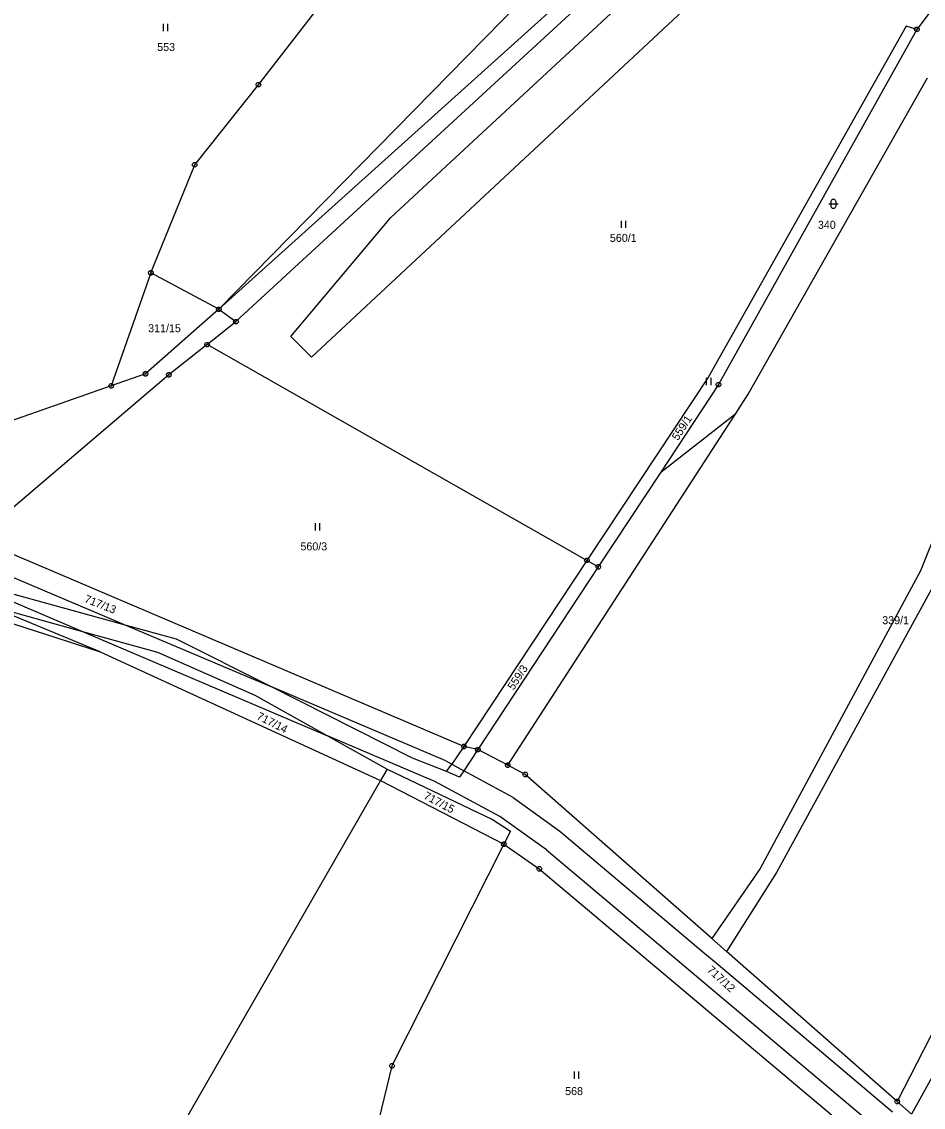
# Model space of a CAD drawing. Extents: x -694465 to -690527, y -983694 to -978978.
# Drawn here: x -692954.4 to -692762.8, y -981851.5 to -981620.9 of the extents above; entities that cross this region are included whole.
import ezdxf

# ---------------------------------------------------------------- set-up
doc = ezdxf.new("R2010")
doc.units = 0
for name, color, linetype in [('Vrstva 1', 7, 'Continuous'), ('Vrstva 18', 7, 'Continuous'), ('Vrstva 24', 7, 'Continuous'), ('Vrstva 25', 7, 'Continuous')]:
    doc.layers.add(name, color=color, linetype=linetype)

msp = doc.modelspace()

# ---------------------------------------------------------------- linework, layer by layer
at = {"layer": 'Vrstva 1'}
for points in [[(-692711.647, -981533.937), (-692713.573, -981535.505), (-692757.01, -981565.459), (-692892.772, -981692.174), (-692897.166, -981687.777), (-692875.93, -981662.499), (-692763.916, -981558.495), (-692717.82, -981528.512), (-692716.376, -981527.33)], [(-692704.73, -981543.6), (-692764.2, -981622.49)], [(-692780.6, -981547.51), (-692912.48, -981681.98)], [(-692768.49, -981552.36), (-692912.48, -981681.98)], [(-692908.83, -981684.6), (-692767.9, -981554.74)], [(-692904.07, -981634.25), (-692859.08, -981576.19)], [(-692766.43, -981621.82), (-692808.47, -981696.33)], [(-692764.2, -981622.49), (-692806.33, -981697.97)], [(-692764.2, -981622.49), (-692766.43, -981621.82)], [(-692800, -981700), (-692761.94, -981632.81)], [(-692917.61, -981651.26), (-692904.07, -981634.25)], [(-692926.93, -981674.24), (-692917.61, -981651.26)], [(-692926.93, -981674.24), (-692935.33, -981698.23)], [(-692912.48, -981681.98), (-692926.93, -981674.24)], [(-692912.48, -981681.98), (-692928.05, -981695.67)], [(-692912.48, -981681.98), (-692908.83, -981684.6)], [(-692739.14, -981681.97), (-692743.195, -981687.274), (-692763.408, -981737.542), (-692797.483, -981800.811), (-692807.707, -981815.69)], [(-692914.97, -981689.47), (-692908.83, -981684.6)], [(-692738.71, -981686.95), (-692760.232, -981739.853), (-692794.018, -981801.678), (-692804.616, -981818.408)], [(-692914.97, -981689.47), (-692923.09, -981695.91)], [(-692834.27, -981735.33), (-692914.97, -981689.47)], [(-692923.09, -981695.91), (-692964.05, -981730.74)], [(-692928.05, -981695.67), (-692935.33, -981698.23)], [(-692808.47, -981696.33), (-692834.27, -981735.33)], [(-692935.33, -981698.23), (-692960.81, -981707.19)], [(-692806.33, -981697.97), (-692818.606, -981716.593)], [(-692802.648, -981704.086), (-692800, -981700)], [(-692851.1, -981778.85), (-692802.648, -981704.086)], [(-692818.606, -981716.593), (-692802.648, -981704.086)], [(-692818.606, -981716.593), (-692831.86, -981736.7)], [(-692860.41, -981774.86), (-692964.05, -981730.74)], [(-692967.84, -981733.98), (-692932.07, -981749.15)], [(-692834.27, -981735.33), (-692860.41, -981774.86)], [(-692831.86, -981736.7), (-692857.46, -981775.54)], [(-692831.86, -981736.7), (-692834.27, -981735.33)], [(-692963.68, -981740.93), (-692941.41, -981750.42)], [(-692932.07, -981749.15), (-692960.63, -981741.32)], [(-692937.67, -981754.74), (-692961.85, -981744.76)], [(-692961.85, -981744.76), (-692941.41, -981750.42)], [(-692962.94, -981746.58), (-692937.67, -981754.74)], [(-692941.41, -981750.42), (-692925.52, -981754.82)], [(-692941.41, -981750.42), (-692889.41, -981772.57)], [(-692921.44, -981752.06), (-692932.07, -981749.15)], [(-692932.07, -981749.15), (-692901.42, -981762.15)], [(-692901.42, -981762.15), (-692921.44, -981752.06)], [(-692937.67, -981754.74), (-692878.13, -981782.12)], [(-692925.52, -981754.82), (-692904.85, -981763.93)], [(-692871.3, -981777.32), (-692901.42, -981762.15)], [(-692864.22, -981777.92), (-692901.42, -981762.15)], [(-692904.85, -981763.93), (-692889.41, -981772.57)], [(-692889.41, -981772.57), (-692876.73, -981779.68)], [(-692866.6, -981782.29), (-692889.41, -981772.57)], [(-692860.41, -981774.86), (-692862.99, -981778.6)], [(-692857.46, -981775.54), (-692860.41, -981774.86)], [(-692857.46, -981775.54), (-692860.4, -981780.01)], [(-692851.1, -981778.85), (-692857.46, -981775.54)], [(-692864.1, -981780.21), (-692871.3, -981777.32)], [(-692864.22, -981777.92), (-692862.99, -981778.6)], [(-692876.73, -981779.68), (-692878.13, -981782.12)], [(-692876.73, -981779.68), (-692854.33, -981790.37)], [(-692864.1, -981780.21), (-692862.99, -981778.6)], [(-692861.32, -981781.4), (-692864.1, -981780.21)], [(-692862.99, -981778.6), (-692860.4, -981780.01)], [(-692860.4, -981780.01), (-692861.32, -981781.4)], [(-692849.93, -981785.74), (-692860.4, -981780.01)], [(-692847.37, -981780.81), (-692851.1, -981778.85)], [(-692878.13, -981782.12), (-692929.71, -981871.77)], [(-692878.13, -981782.12), (-692851.92, -981795.63)], [(-692852.79, -981789.78), (-692866.6, -981782.29)], [(-692807.707, -981815.69), (-692847.37, -981780.81)], [(-692849.93, -981785.74), (-692840.03, -981792.85)], [(-692842.89, -981796.81), (-692852.79, -981789.78)], [(-692854.33, -981790.37), (-692850.51, -981792.84)], [(-692850.51, -981792.84), (-692851.92, -981795.63)], [(-692840.03, -981792.85), (-692809.637, -981818.499)], [(-692851.92, -981795.63), (-692875.69, -981842.73)], [(-692851.92, -981795.63), (-692844.39, -981800.86)], [(-692842.89, -981796.81), (-692773.34, -981855.4)], [(-692844.39, -981800.86), (-692774.84, -981859.44)], [(-692804.616, -981818.408), (-692807.707, -981815.69)], [(-692809.637, -981818.499), (-692806.403, -981821.228)], [(-692768.35, -981850.3), (-692804.616, -981818.408)], [(-692751.66, -981817.75), (-692768.35, -981850.3)], [(-692806.403, -981821.228), (-692769.37, -981852.48)], [(-692747, -981819.92), (-692765.33, -981853)], [(-692875.69, -981842.73), (-692886.53, -981887.46)], [(-692765.33, -981853), (-692768.35, -981850.3)]]:
    msp.add_lwpolyline(points, dxfattribs=at)
at = {"layer": 'Vrstva 24'}
for points in [[(-692764.046, -981622.014), (-692763.796, -981622.196), (-692763.7, -981622.49), (-692763.796, -981622.784), (-692764.046, -981622.966), (-692764.354, -981622.966), (-692764.604, -981622.784), (-692764.7, -981622.49), (-692764.604, -981622.196), (-692764.354, -981622.014)], [(-692764.046, -981622.014), (-692763.796, -981622.196), (-692763.7, -981622.49), (-692763.796, -981622.784), (-692764.046, -981622.966), (-692764.354, -981622.966), (-692764.604, -981622.784), (-692764.7, -981622.49), (-692764.604, -981622.196), (-692764.354, -981622.014)], [(-692903.916, -981633.774), (-692903.666, -981633.956), (-692903.57, -981634.25), (-692903.666, -981634.544), (-692903.916, -981634.726), (-692904.224, -981634.726), (-692904.474, -981634.544), (-692904.57, -981634.25), (-692904.474, -981633.956), (-692904.224, -981633.774)], [(-692917.456, -981650.784), (-692917.206, -981650.966), (-692917.11, -981651.26), (-692917.206, -981651.554), (-692917.456, -981651.736), (-692917.764, -981651.736), (-692918.014, -981651.554), (-692918.11, -981651.26), (-692918.014, -981650.966), (-692917.764, -981650.784)], [(-692926.776, -981673.764), (-692926.526, -981673.946), (-692926.43, -981674.24), (-692926.526, -981674.534), (-692926.776, -981674.716), (-692927.084, -981674.716), (-692927.334, -981674.534), (-692927.43, -981674.24), (-692927.334, -981673.946), (-692927.084, -981673.764)], [(-692912.326, -981681.504), (-692912.076, -981681.686), (-692911.98, -981681.98), (-692912.076, -981682.274), (-692912.326, -981682.456), (-692912.634, -981682.456), (-692912.884, -981682.274), (-692912.98, -981681.98), (-692912.884, -981681.686), (-692912.634, -981681.504)], [(-692908.676, -981684.124), (-692908.426, -981684.306), (-692908.33, -981684.6), (-692908.426, -981684.894), (-692908.676, -981685.076), (-692908.984, -981685.076), (-692909.234, -981684.894), (-692909.33, -981684.6), (-692909.234, -981684.306), (-692908.984, -981684.124)], [(-692914.816, -981688.994), (-692914.566, -981689.176), (-692914.47, -981689.47), (-692914.566, -981689.764), (-692914.816, -981689.946), (-692915.124, -981689.946), (-692915.374, -981689.764), (-692915.47, -981689.47), (-692915.374, -981689.176), (-692915.124, -981688.994)], [(-692927.896, -981695.194), (-692927.646, -981695.376), (-692927.55, -981695.67), (-692927.646, -981695.964), (-692927.896, -981696.146), (-692928.204, -981696.146), (-692928.454, -981695.964), (-692928.55, -981695.67), (-692928.454, -981695.376), (-692928.204, -981695.194)], [(-692922.936, -981695.434), (-692922.686, -981695.616), (-692922.59, -981695.91), (-692922.686, -981696.204), (-692922.936, -981696.386), (-692923.244, -981696.386), (-692923.494, -981696.204), (-692923.59, -981695.91), (-692923.494, -981695.616), (-692923.244, -981695.434)], [(-692806.176, -981697.494), (-692805.926, -981697.676), (-692805.83, -981697.97), (-692805.926, -981698.264), (-692806.176, -981698.446), (-692806.484, -981698.446), (-692806.734, -981698.264), (-692806.83, -981697.97), (-692806.734, -981697.676), (-692806.484, -981697.494)], [(-692806.176, -981697.494), (-692805.926, -981697.676), (-692805.83, -981697.97), (-692805.926, -981698.264), (-692806.176, -981698.446), (-692806.484, -981698.446), (-692806.734, -981698.264), (-692806.83, -981697.97), (-692806.734, -981697.676), (-692806.484, -981697.494)], [(-692935.176, -981697.754), (-692934.926, -981697.936), (-692934.83, -981698.23), (-692934.926, -981698.524), (-692935.176, -981698.706), (-692935.484, -981698.706), (-692935.734, -981698.524), (-692935.83, -981698.23), (-692935.734, -981697.936), (-692935.484, -981697.754)], [(-692834.116, -981734.854), (-692833.866, -981735.036), (-692833.77, -981735.33), (-692833.866, -981735.624), (-692834.116, -981735.806), (-692834.424, -981735.806), (-692834.674, -981735.624), (-692834.77, -981735.33), (-692834.674, -981735.036), (-692834.424, -981734.854)], [(-692831.706, -981736.224), (-692831.456, -981736.406), (-692831.36, -981736.7), (-692831.456, -981736.994), (-692831.706, -981737.176), (-692832.014, -981737.176), (-692832.264, -981736.994), (-692832.36, -981736.7), (-692832.264, -981736.406), (-692832.014, -981736.224)], [(-692831.706, -981736.224), (-692831.456, -981736.406), (-692831.36, -981736.7), (-692831.456, -981736.994), (-692831.706, -981737.176), (-692832.014, -981737.176), (-692832.264, -981736.994), (-692832.36, -981736.7), (-692832.264, -981736.406), (-692832.014, -981736.224)], [(-692860.256, -981774.384), (-692860.006, -981774.566), (-692859.91, -981774.86), (-692860.006, -981775.154), (-692860.256, -981775.336), (-692860.564, -981775.336), (-692860.814, -981775.154), (-692860.91, -981774.86), (-692860.814, -981774.566), (-692860.564, -981774.384)], [(-692857.306, -981775.064), (-692857.056, -981775.246), (-692856.96, -981775.54), (-692857.056, -981775.834), (-692857.306, -981776.016), (-692857.614, -981776.016), (-692857.864, -981775.834), (-692857.96, -981775.54), (-692857.864, -981775.246), (-692857.614, -981775.064)], [(-692857.306, -981775.064), (-692857.056, -981775.246), (-692856.96, -981775.54), (-692857.056, -981775.834), (-692857.306, -981776.016), (-692857.614, -981776.016), (-692857.864, -981775.834), (-692857.96, -981775.54), (-692857.864, -981775.246), (-692857.614, -981775.064)], [(-692850.946, -981778.374), (-692850.696, -981778.556), (-692850.6, -981778.85), (-692850.696, -981779.144), (-692850.946, -981779.326), (-692851.254, -981779.326), (-692851.504, -981779.144), (-692851.6, -981778.85), (-692851.504, -981778.556), (-692851.254, -981778.374)], [(-692850.946, -981778.374), (-692850.696, -981778.556), (-692850.6, -981778.85), (-692850.696, -981779.144), (-692850.946, -981779.326), (-692851.254, -981779.326), (-692851.504, -981779.144), (-692851.6, -981778.85), (-692851.504, -981778.556), (-692851.254, -981778.374)], [(-692847.216, -981780.334), (-692846.966, -981780.516), (-692846.87, -981780.81), (-692846.966, -981781.104), (-692847.216, -981781.286), (-692847.524, -981781.286), (-692847.774, -981781.104), (-692847.87, -981780.81), (-692847.774, -981780.516), (-692847.524, -981780.334)], [(-692847.216, -981780.334), (-692846.966, -981780.516), (-692846.87, -981780.81), (-692846.966, -981781.104), (-692847.216, -981781.286), (-692847.524, -981781.286), (-692847.774, -981781.104), (-692847.87, -981780.81), (-692847.774, -981780.516), (-692847.524, -981780.334)], [(-692851.766, -981795.154), (-692851.516, -981795.336), (-692851.42, -981795.63), (-692851.516, -981795.924), (-692851.766, -981796.106), (-692852.074, -981796.106), (-692852.324, -981795.924), (-692852.42, -981795.63), (-692852.324, -981795.336), (-692852.074, -981795.154)], [(-692844.236, -981800.384), (-692843.986, -981800.566), (-692843.89, -981800.86), (-692843.986, -981801.154), (-692844.236, -981801.336), (-692844.544, -981801.336), (-692844.794, -981801.154), (-692844.89, -981800.86), (-692844.794, -981800.566), (-692844.544, -981800.384)], [(-692875.536, -981842.254), (-692875.286, -981842.436), (-692875.19, -981842.73), (-692875.286, -981843.024), (-692875.536, -981843.206), (-692875.844, -981843.206), (-692876.094, -981843.024), (-692876.19, -981842.73), (-692876.094, -981842.436), (-692875.844, -981842.254)], [(-692768.196, -981849.824), (-692767.946, -981850.006), (-692767.85, -981850.3), (-692767.946, -981850.594), (-692768.196, -981850.776), (-692768.504, -981850.776), (-692768.754, -981850.594), (-692768.85, -981850.3), (-692768.754, -981850.006), (-692768.504, -981849.824)], [(-692768.196, -981849.824), (-692767.946, -981850.006), (-692767.85, -981850.3), (-692767.946, -981850.594), (-692768.196, -981850.776), (-692768.504, -981850.776), (-692768.754, -981850.594), (-692768.85, -981850.3), (-692768.754, -981850.006), (-692768.504, -981849.824)]]:
    msp.add_lwpolyline(points, close=True, dxfattribs=at)
for points in [[(-692764.319, -981622.49), (-692764.08, -981622.49)], [(-692764.319, -981622.49), (-692764.08, -981622.49)], [(-692904.189, -981634.25), (-692903.95, -981634.25)], [(-692917.729, -981651.26), (-692917.49, -981651.26)], [(-692927.049, -981674.24), (-692926.81, -981674.24)], [(-692912.599, -981681.98), (-692912.36, -981681.98)], [(-692908.949, -981684.6), (-692908.71, -981684.6)], [(-692915.089, -981689.47), (-692914.85, -981689.47)], [(-692928.169, -981695.67), (-692927.93, -981695.67)], [(-692923.209, -981695.91), (-692922.97, -981695.91)], [(-692935.449, -981698.23), (-692935.21, -981698.23)], [(-692806.449, -981697.97), (-692806.21, -981697.97)], [(-692806.449, -981697.97), (-692806.21, -981697.97)], [(-692834.389, -981735.33), (-692834.15, -981735.33)], [(-692831.979, -981736.7), (-692831.74, -981736.7)], [(-692831.979, -981736.7), (-692831.74, -981736.7)], [(-692860.529, -981774.86), (-692860.29, -981774.86)], [(-692857.579, -981775.54), (-692857.34, -981775.54)], [(-692857.579, -981775.54), (-692857.34, -981775.54)], [(-692851.219, -981778.85), (-692850.98, -981778.85)], [(-692851.219, -981778.85), (-692850.98, -981778.85)], [(-692847.489, -981780.81), (-692847.25, -981780.81)], [(-692847.489, -981780.81), (-692847.25, -981780.81)], [(-692852.039, -981795.63), (-692851.8, -981795.63)], [(-692844.509, -981800.86), (-692844.27, -981800.86)], [(-692875.809, -981842.73), (-692875.57, -981842.73)], [(-692768.469, -981850.3), (-692768.23, -981850.3)], [(-692768.469, -981850.3), (-692768.23, -981850.3)]]:
    msp.add_lwpolyline(points, dxfattribs=at)
at = {"layer": 'Vrstva 25'}
for points in [[(-692924.33, -981621.34), (-692924.33, -981622.84)], [(-692923.33, -981622.84), (-692923.33, -981621.34)], [(-692782.92, -981659.57), (-692780.92, -981659.57)], [(-692826.98, -981663.15), (-692826.98, -981664.65)], [(-692825.98, -981664.65), (-692825.98, -981663.15)], [(-692808.91, -981696.57), (-692808.91, -981698.07)], [(-692807.91, -981698.07), (-692807.91, -981696.57)], [(-692892.01, -981727.44), (-692892.01, -981728.94)], [(-692891.01, -981728.94), (-692891.01, -981727.44)], [(-692837.01, -981843.96), (-692837.01, -981845.46)], [(-692836.01, -981845.46), (-692836.01, -981843.96)]]:
    msp.add_lwpolyline(points, dxfattribs=at)
msp.add_lwpolyline([(-692782.42, -981659.07), (-692782.325, -981658.776), (-692782.075, -981658.594), (-692781.765, -981658.594), (-692781.515, -981658.776), (-692781.42, -981659.07), (-692781.42, -981660.07), (-692781.515, -981660.364), (-692781.765, -981660.546), (-692782.075, -981660.546), (-692782.325, -981660.364), (-692782.42, -981660.07)], close=True, dxfattribs=at)

# ---------------------------------------------------------------- texts
at = {"layer": 'Vrstva 18'}
for s, p in [('553', (-692925.573, -981627.09)), ('340', (-692785.208, -981664.87)), ('560/1', (-692829.399, -981667.65)), ('311/15', (-692927.493, -981686.85)), ('560/3', (-692895.143, -981733.2)), ('339/1', (-692771.539, -981748.89)), ('568', (-692838.911, -981848.94))]:
    msp.add_text(s, height=1.7, dxfattribs=at).set_placement(p)
for s, rotation, p in [('559/1', 57.58226, (-692814.934, -981709.993)), ('717/13', 338.38888, (-692941.179, -981744.157)), ('559/3', 56.72282, (-692849.85, -981763.012)), ('717/14', 333.00307, (-692904.598, -981768.968)), ('717/15', 332.08634, (-692869.12, -981785.871)), ('717/12', 317.7051, (-692808.894, -981822.55))]:
    msp.add_text(s, height=1.7, rotation=rotation, dxfattribs=at).set_placement(p)

doc.saveas('drawing.dxf')
